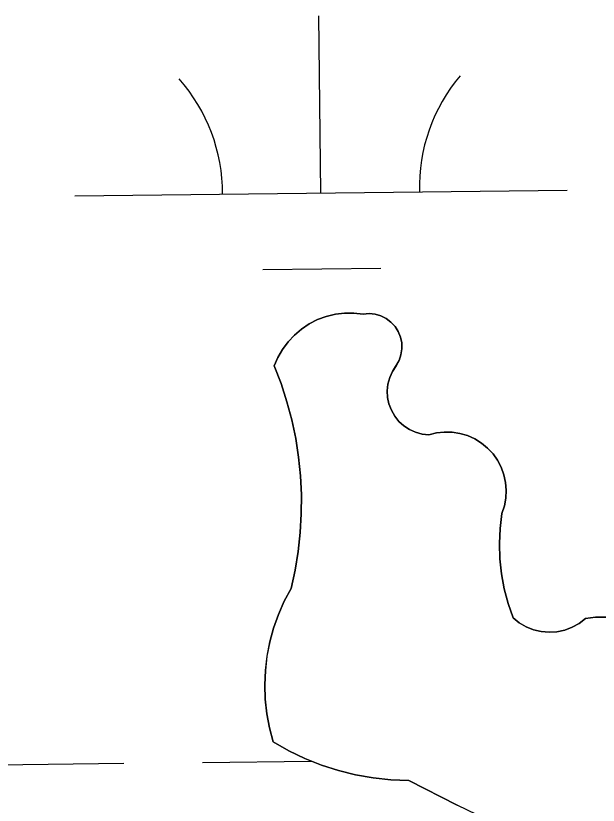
# Model space of a CAD drawing. Extents: x 3684037 to 3722149, y 433263 to 459021.
# Drawn here: x 3709939.1 to 3710057.4, y 455550.5 to 455710.9 of the extents above; entities that cross this region are included whole.
import ezdxf

# ---------------------------------------------------------------- set-up
doc = ezdxf.new("R2010")
doc.units = 0
doc.layers.add('V-TOPO-SHOR', color=7, linetype='Continuous')
doc.layers.add('V-WETL-SWMP', color=7, linetype='Continuous')

msp = doc.modelspace()

# ---------------------------------------------------------------- linework, layer by layer
at = {"layer": 'V-TOPO-SHOR'}
for points in [[(3710038.68, 455545.65), (3710028.74, 455550.46), (3710018.92, 455555.48), (3710015.3, 455555.62), (3710011.69, 455556), (3710008.13, 455556.62), (3710004.61, 455557.5), (3710001.17, 455558.62), (3709997.81, 455559.97), (3709994.54, 455561.54), (3709991.4, 455563.35), (3709990.64, 455566.18), (3709990.09, 455569.06), (3709989.77, 455571.98), (3709989.66, 455574.91), (3709989.78, 455577.84), (3709990.12, 455580.76), (3709990.67, 455583.63), (3709991.44, 455586.47), (3709992.42, 455589.23), (3709993.61, 455591.91), (3709995, 455594.5), (3709995.82, 455598.25), (3709996.45, 455602.04), (3709996.87, 455605.86), (3709997.09, 455609.7), (3709997.1, 455613.54), (3709996.92, 455617.38), (3709996.53, 455621.2), (3709995.94, 455625), (3709995.15, 455628.76), (3709994.16, 455632.47), (3709992.98, 455636.13), (3709991.6, 455639.72), (3709992.34, 455641.46), (3709993.28, 455643.1), (3709994.4, 455644.63), (3709995.69, 455646.01), (3709997.13, 455647.23), (3709998.71, 455648.28), (3710000.4, 455649.14), (3710002.17, 455649.79), (3710004.01, 455650.23), (3710005.89, 455650.47), (3710007.78, 455650.47), (3710009.66, 455650.26), (3710010.87, 455650.36), (3710012.08, 455650.23), (3710013.24, 455649.9), (3710014.33, 455649.35), (3710015.3, 455648.63), (3710016.13, 455647.74), (3710016.79, 455646.71), (3710017.25, 455645.59), (3710017.49, 455644.4), (3710017.52, 455643.19), (3710017.34, 455641.99), (3710016.94, 455640.84), (3710016.35, 455639.78), (3710015.6, 455638.63), (3710015.05, 455637.38), (3710014.7, 455636.06), (3710014.55, 455634.7), (3710014.62, 455633.34), (3710014.9, 455632), (3710015.39, 455630.73), (3710016.07, 455629.54), (3710016.92, 455628.47), (3710017.93, 455627.55), (3710019.07, 455626.8), (3710020.31, 455626.24), (3710021.63, 455625.87), (3710022.99, 455625.72), (3710024.55, 455626.11), (3710026.14, 455626.29), (3710027.75, 455626.27), (3710029.33, 455626.02), (3710030.87, 455625.57), (3710032.34, 455624.91), (3710033.71, 455624.07), (3710034.95, 455623.05), (3710036.04, 455621.88), (3710036.97, 455620.57), (3710037.72, 455619.15), (3710038.27, 455617.63), (3710038.61, 455616.07), (3710038.74, 455614.47), (3710038.66, 455612.86), (3710038.36, 455611.28)], [(3710038.36, 455611.28), (3710037.86, 455609.76), (3710037.49, 455606.7), (3710037.36, 455603.63), (3710037.45, 455600.55), (3710037.78, 455597.49), (3710038.33, 455594.46), (3710039.11, 455591.48), (3710040.11, 455588.57), (3710041.36, 455587.55), (3710042.75, 455586.73), (3710044.25, 455586.12), (3710045.82, 455585.75), (3710047.43, 455585.6), (3710049.04, 455585.71), (3710050.62, 455586.05), (3710052.13, 455586.62), (3710053.54, 455587.41), (3710054.81, 455588.4), (3710056.89, 455588.65), (3710058.98, 455588.68)]]:
    msp.add_lwpolyline(points, dxfattribs=at)
at = {"layer": 'V-WETL-SWMP'}
for p, q in [((3710001.08, 455674.89), (3710000.66, 455710.89)), ((3709951.09, 455674.31), (3710051.08, 455675.48)), ((3709989.26, 455659.33), (3710013.26, 455659.6)), ((3710002.17, 455649.79), (3710000.4, 455649.14)), ((3710004.01, 455650.24), (3710002.17, 455649.79)), ((3710005.89, 455650.46), (3710004.01, 455650.24)), ((3710007.78, 455650.47), (3710005.89, 455650.46)), ((3710009.66, 455650.26), (3710007.78, 455650.47)), ((3710010.87, 455650.36), (3710009.66, 455650.26)), ((3710012.08, 455650.23), (3710010.87, 455650.36)), ((3710013.24, 455649.9), (3710012.08, 455650.23)), ((3710014.33, 455649.35), (3710013.24, 455649.9)), ((3709998.71, 455648.28), (3709997.13, 455647.23)), ((3710000.4, 455649.14), (3709998.71, 455648.28)), ((3710015.3, 455648.63), (3710014.33, 455649.35)), ((3710016.13, 455647.74), (3710015.3, 455648.63)), ((3709997.13, 455647.23), (3709995.69, 455646.01)), ((3710016.78, 455646.71), (3710016.13, 455647.74)), ((3710017.24, 455645.59), (3710016.78, 455646.71)), ((3709995.69, 455646.01), (3709994.4, 455644.63)), ((3710017.49, 455644.4), (3710017.24, 455645.59)), ((3709994.4, 455644.63), (3709993.28, 455643.1)), ((3710017.34, 455641.98), (3710017.53, 455643.19)), ((3710017.53, 455643.19), (3710017.49, 455644.4)), ((3709993.28, 455643.1), (3709992.34, 455641.46)), ((3710016.94, 455640.84), (3710017.34, 455641.98)), ((3709992.34, 455641.46), (3709991.6, 455639.72)), ((3710015.6, 455638.63), (3710016.94, 455640.84)), ((3709991.6, 455639.72), (3709992.98, 455636.13)), ((3710015.05, 455637.38), (3710015.6, 455638.63)), ((3710014.7, 455636.06), (3710015.05, 455637.38)), ((3709992.98, 455636.13), (3709994.16, 455632.47)), ((3710014.55, 455634.7), (3710014.7, 455636.06)), ((3710014.62, 455633.34), (3710014.55, 455634.7)), ((3709994.16, 455632.47), (3709995.15, 455628.76)), ((3710014.9, 455632), (3710014.62, 455633.34)), ((3710015.39, 455630.73), (3710014.9, 455632)), ((3710016.07, 455629.54), (3710015.39, 455630.73)), ((3709995.15, 455628.76), (3709995.94, 455625)), ((3710016.92, 455628.47), (3710016.07, 455629.54)), ((3710017.93, 455627.55), (3710016.92, 455628.47)), ((3710019.07, 455626.8), (3710017.93, 455627.55)), ((3710020.31, 455626.24), (3710019.07, 455626.8)), ((3710021.63, 455625.87), (3710020.31, 455626.24)), ((3710022.99, 455625.72), (3710021.63, 455625.87)), ((3710024.55, 455626.11), (3710022.99, 455625.72)), ((3710026.14, 455626.29), (3710024.55, 455626.11)), ((3710027.75, 455626.26), (3710026.14, 455626.29)), ((3710029.33, 455626.02), (3710027.75, 455626.26)), ((3710030.87, 455625.57), (3710029.33, 455626.02)), ((3710032.34, 455624.91), (3710030.87, 455625.57)), ((3709995.94, 455625), (3709996.53, 455621.2)), ((3710033.71, 455624.07), (3710032.34, 455624.91)), ((3710034.95, 455623.05), (3710033.71, 455624.07)), ((3710036.04, 455621.88), (3710034.95, 455623.05)), ((3709996.53, 455621.2), (3709996.92, 455617.38)), ((3710036.97, 455620.57), (3710036.04, 455621.88)), ((3710037.72, 455619.14), (3710036.97, 455620.57)), ((3710038.27, 455617.63), (3710037.72, 455619.14)), ((3710038.61, 455616.07), (3710038.27, 455617.63)), ((3709996.92, 455617.38), (3709997.1, 455613.54)), ((3710038.74, 455614.47), (3710038.61, 455616.07)), ((3710038.66, 455612.86), (3710038.74, 455614.47)), ((3709997.1, 455613.54), (3709997.09, 455609.7)), ((3710038.36, 455611.28), (3710038.66, 455612.86)), ((3710037.86, 455609.76), (3710038.36, 455611.28)), ((3709997.09, 455609.7), (3709996.87, 455605.86)), ((3710037.49, 455606.7), (3710037.86, 455609.76)), ((3710037.35, 455603.63), (3710037.49, 455606.7)), ((3709996.87, 455605.86), (3709996.45, 455602.04)), ((3710037.45, 455600.55), (3710037.35, 455603.63)), ((3709996.45, 455602.04), (3709995.82, 455598.25)), ((3710037.78, 455597.49), (3710037.45, 455600.55)), ((3709995.82, 455598.25), (3709995, 455594.5)), ((3710038.33, 455594.46), (3710037.78, 455597.49)), ((3709995, 455594.5), (3709993.61, 455591.91)), ((3710039.11, 455591.48), (3710038.33, 455594.46)), ((3709993.61, 455591.91), (3709992.42, 455589.23)), ((3710040.11, 455588.57), (3710039.11, 455591.48)), ((3709992.42, 455589.23), (3709991.44, 455586.47)), ((3710056.89, 455588.65), (3710054.81, 455588.4)), ((3710058.98, 455588.68), (3710056.89, 455588.65)), ((3710041.36, 455587.55), (3710040.11, 455588.57)), ((3710042.75, 455586.73), (3710041.36, 455587.55)), ((3710053.54, 455587.41), (3710052.13, 455586.62)), ((3710054.81, 455588.4), (3710053.54, 455587.41)), ((3709991.44, 455586.47), (3709990.67, 455583.63)), ((3710044.25, 455586.12), (3710042.75, 455586.73)), ((3710045.82, 455585.74), (3710044.25, 455586.12)), ((3710047.43, 455585.6), (3710045.82, 455585.74)), ((3710049.04, 455585.71), (3710047.43, 455585.6)), ((3710050.62, 455586.05), (3710049.04, 455585.71)), ((3710052.13, 455586.62), (3710050.62, 455586.05)), ((3709990.67, 455583.63), (3709990.11, 455580.75)), ((3709990.11, 455580.75), (3709989.78, 455577.84)), ((3709989.78, 455577.84), (3709989.66, 455574.91)), ((3709989.66, 455574.91), (3709989.77, 455571.98)), ((3709989.77, 455571.98), (3709990.09, 455569.06)), ((3709990.09, 455569.06), (3709990.64, 455566.18)), ((3709990.64, 455566.18), (3709991.4, 455563.34)), ((3709991.4, 455563.34), (3709994.54, 455561.54)), ((3709994.54, 455561.54), (3709997.8, 455559.97)), ((3709997.8, 455559.97), (3710001.17, 455558.62)), ((3709929.02, 455558.62), (3709961.02, 455558.99)), ((3709977.02, 455559.17), (3709999.13, 455559.43)), ((3710001.17, 455558.62), (3710004.61, 455557.5)), ((3710004.61, 455557.5), (3710008.13, 455556.63)), ((3710008.13, 455556.63), (3710011.69, 455556)), ((3710011.69, 455556), (3710015.3, 455555.61)), ((3710015.3, 455555.61), (3710018.92, 455555.48)), ((3710018.92, 455555.48), (3710028.74, 455550.46))]:
    msp.add_line(p, q, dxfattribs=at)
for centre, start, end in [((3709945.84, 455674.73), 359.8949, 41.4385), ((3710056.32, 455676.01), 139.8949, 181.4385)]:
    msp.add_arc(centre, 35.25, start, end, dxfattribs=at)

doc.saveas('drawing.dxf')
